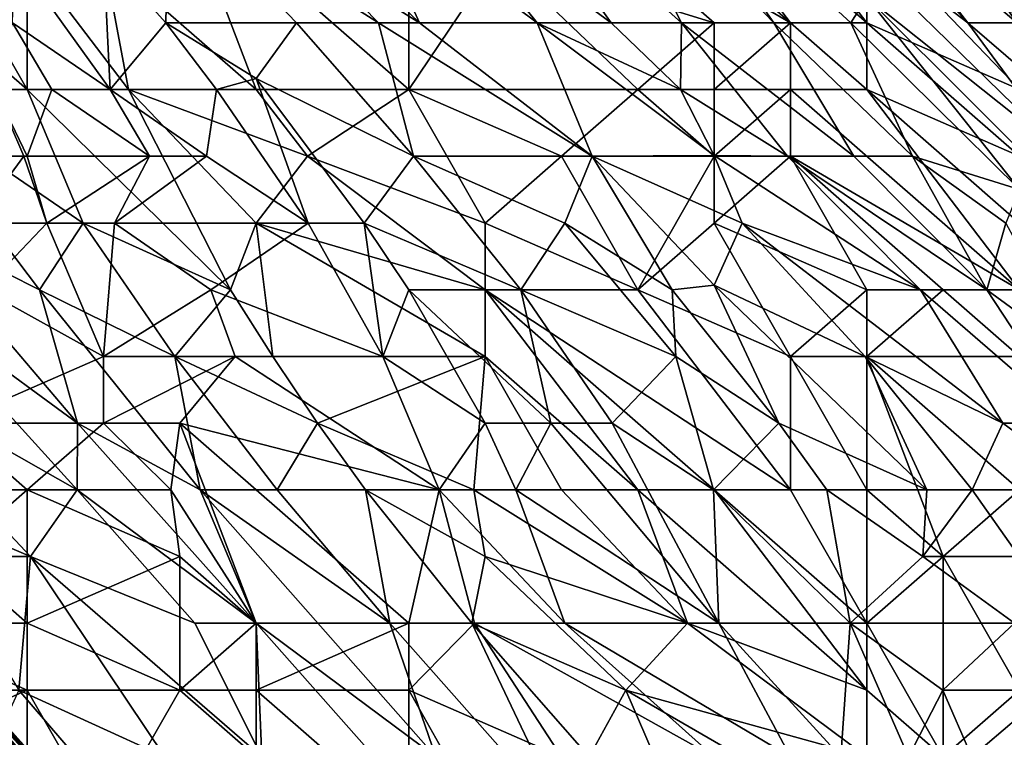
# Model space of a CAD drawing. Extents: x -161 to 11, y -10 to 160.
# Tile 493 of 499: x 1.0016 to 1.0593, y 0.1736 to 0.2156. Entities that reach past the tile are written whole.
import ezdxf

# ---------------------------------------------------------------- set-up
doc = ezdxf.new("R2010")
doc.units = 0
doc.header["$MEASUREMENT"] = 0
doc.layers.get('0').update_dxf_attribs({"linetype": 'CONTINUOUS'})

msp = doc.modelspace()

# ---------------------------------------------------------------- linework, layer by layer
for points in [[(1.05126, 0.223019, 0.651175), (1.057168, 0.215443, 0.643362), (1.042317, 0.231333, 0.651175)], [(1.057168, 0.215443, 0.643362), (1.046788, 0.223392, 0.63555), (1.042317, 0.231333, 0.651175)], [(1.021501, 0.223255, 0.576956), (1.025056, 0.215443, 0.569144), (1.012908, 0.227162, 0.569144)], [(1.025056, 0.215443, 0.569144), (1.018851, 0.219349, 0.565237), (1.012908, 0.227162, 0.569144)], [(1.034512, 0.227162, 0.612112), (1.040394, 0.215443, 0.596487), (1.028904, 0.225772, 0.596487)], [(1.046788, 0.215443, 0.771375), (1.037846, 0.227162, 0.767531), (1.033375, 0.227162, 0.767524)], [(1.046788, 0.215443, 0.771375), (1.033375, 0.227162, 0.767524), (1.033375, 0.223255, 0.768443)], [(1.037587, 0.227162, 0.619925), (1.045808, 0.215443, 0.608206), (1.034512, 0.227162, 0.612112)], [(1.034512, 0.227162, 0.612112), (1.045808, 0.215443, 0.608206), (1.040394, 0.215443, 0.596487)], [(1.05126, 0.216943, 0.627737), (1.050311, 0.215443, 0.619925), (1.037587, 0.227162, 0.619925)], [(1.050311, 0.215443, 0.619925), (1.045808, 0.215443, 0.608206), (1.037587, 0.227162, 0.619925)], [(1.05126, 0.215443, 0.771203), (1.037846, 0.227162, 0.767531), (1.046788, 0.215443, 0.771375)], [(1.037846, 0.227162, 0.767531), (1.05126, 0.215443, 0.771203), (1.042317, 0.227162, 0.766928)], [(1.05126, 0.220856, 0.768362), (1.042317, 0.227162, 0.766928), (1.05126, 0.215443, 0.771203)], [(1.036284, 0.215443, 0.588675), (1.025677, 0.223255, 0.584769), (1.028904, 0.225772, 0.596487)], [(1.036284, 0.215443, 0.588675), (1.028904, 0.225772, 0.596487), (1.040394, 0.215443, 0.596487)], [(1.01102, 0.223255, 0.763096), (1.006549, 0.219349, 0.761149), (1.015491, 0.211537, 0.76379)], [(1.010192, 0.215443, 0.545706), (1.006549, 0.219514, 0.545706), (1.010346, 0.223255, 0.557425)], [(1.010192, 0.215443, 0.545706), (1.010346, 0.223255, 0.557425), (1.017855, 0.215443, 0.557425)], [(1.010346, 0.223255, 0.557425), (1.018851, 0.219349, 0.565237), (1.022651, 0.215443, 0.565237)], [(1.017855, 0.215443, 0.557425), (1.010346, 0.223255, 0.557425), (1.022651, 0.215443, 0.565237)], [(1.024433, 0.211537, 0.767142), (1.024433, 0.219349, 0.767192), (1.01102, 0.223255, 0.763096)], [(1.024433, 0.211537, 0.767142), (1.01102, 0.223255, 0.763096), (1.015491, 0.211537, 0.76379)], [(1.025677, 0.223255, 0.584769), (1.031939, 0.215443, 0.580862), (1.021501, 0.223255, 0.576956)], [(1.021501, 0.223255, 0.576956), (1.031939, 0.215443, 0.580862), (1.025056, 0.215443, 0.569144)], [(1.036284, 0.215443, 0.588675), (1.031939, 0.215443, 0.580862), (1.025677, 0.223255, 0.584769)], [(1.029691, 0.219349, 0.768362), (1.042317, 0.215443, 0.771085), (1.033375, 0.223255, 0.768443)], [(1.033375, 0.223255, 0.768443), (1.042317, 0.215443, 0.771085), (1.046788, 0.215443, 0.771375)], [(1.062938, 0.20763, 0.63555), (1.046788, 0.223392, 0.63555), (1.057168, 0.215443, 0.643362)], [(1.062938, 0.20763, 0.63555), (1.05126, 0.216943, 0.627737), (1.046788, 0.223392, 0.63555)], [(1.054646, 0.223255, 0.6668), (1.060044, 0.215443, 0.655081), (1.05126, 0.223019, 0.651175)], [(1.064672, 0.211625, 0.658987), (1.054646, 0.223255, 0.6668), (1.06266, 0.215443, 0.6668)], [(1.054646, 0.223255, 0.6668), (1.064672, 0.211625, 0.658987), (1.060044, 0.215443, 0.655081)], [(1.055475, 0.223255, 0.670706), (1.06266, 0.215443, 0.6668), (1.054646, 0.223255, 0.6668)], [(1.06266, 0.215443, 0.6668), (1.055475, 0.223255, 0.670706), (1.064672, 0.215828, 0.678519)], [(1.060044, 0.215443, 0.655081), (1.057168, 0.215443, 0.643362), (1.05126, 0.223019, 0.651175)], [(1.05126, 0.220856, 0.768362), (1.060202, 0.211537, 0.771335), (1.060202, 0.215815, 0.768362)], [(1.060202, 0.211537, 0.771335), (1.05126, 0.220856, 0.768362), (1.05126, 0.215443, 0.771203)], [(0.997607, 0.219349, 0.757385), (0.993136, 0.219349, 0.755259), (1.002078, 0.211537, 0.757554)], [(0.993919, 0.211537, 0.752737), (1.002078, 0.211537, 0.757554), (0.993136, 0.219349, 0.755259)], [(1.002078, 0.219349, 0.759412), (0.997607, 0.219349, 0.757385), (1.002078, 0.211537, 0.757554)], [(1.001338, 0.219349, 0.537894), (1.006938, 0.211537, 0.537894), (1.001222, 0.215443, 0.533987)], [(1.006549, 0.219514, 0.545706), (1.006938, 0.211537, 0.537894), (1.001338, 0.219349, 0.537894)], [(1.008017, 0.211537, 0.76055), (1.006549, 0.219349, 0.761149), (1.002078, 0.219349, 0.759412)], [(1.002078, 0.211537, 0.757554), (1.008017, 0.211537, 0.76055), (1.002078, 0.219349, 0.759412)], [(1.006938, 0.211537, 0.537894), (1.006549, 0.219514, 0.545706), (1.010192, 0.215443, 0.545706)], [(1.008017, 0.211537, 0.76055), (1.015491, 0.211537, 0.76379), (1.006549, 0.219349, 0.761149)], [(1.018851, 0.219349, 0.565237), (1.025056, 0.215443, 0.569144), (1.022651, 0.215443, 0.565237)], [(1.037846, 0.211537, 0.770952), (1.029691, 0.219349, 0.768362), (1.024433, 0.211537, 0.767142)], [(1.029691, 0.219349, 0.768362), (1.024433, 0.219349, 0.767192), (1.024433, 0.211537, 0.767142)], [(1.042317, 0.215443, 0.771085), (1.029691, 0.219349, 0.768362), (1.037846, 0.211537, 0.770952)], [(1.060202, 0.205693, 0.619925), (1.050311, 0.215443, 0.619925), (1.05126, 0.216943, 0.627737)], [(1.062938, 0.20763, 0.63555), (1.064508, 0.203724, 0.627737), (1.05126, 0.216943, 0.627737)], [(1.064508, 0.203724, 0.627737), (1.060202, 0.205693, 0.619925), (1.05126, 0.216943, 0.627737)], [(1.001222, 0.215443, 0.533987), (1.00352, 0.211537, 0.533987), (1.000183, 0.211537, 0.530081)], [(1.001222, 0.215443, 0.533987), (1.006938, 0.211537, 0.537894), (1.00352, 0.211537, 0.533987)], [(1.010192, 0.215443, 0.545706), (1.013158, 0.211537, 0.545706), (1.006938, 0.211537, 0.537894)], [(1.017855, 0.215443, 0.557425), (1.015491, 0.212192, 0.549612), (1.010192, 0.215443, 0.545706)], [(1.013158, 0.211537, 0.545706), (1.010192, 0.215443, 0.545706), (1.015491, 0.212192, 0.549612)], [(1.015491, 0.212192, 0.549612), (1.017855, 0.215443, 0.557425), (1.024696, 0.20763, 0.557425)], [(1.022651, 0.215443, 0.565237), (1.024696, 0.20763, 0.557425), (1.017855, 0.215443, 0.557425)], [(1.022651, 0.215443, 0.565237), (1.025056, 0.215443, 0.569144), (1.035161, 0.20763, 0.57305)], [(1.024696, 0.20763, 0.557425), (1.022651, 0.215443, 0.565237), (1.035161, 0.20763, 0.57305)], [(1.035161, 0.20763, 0.57305), (1.025056, 0.215443, 0.569144), (1.031939, 0.215443, 0.580862)], [(1.036284, 0.215443, 0.588675), (1.040347, 0.211537, 0.588675), (1.031939, 0.215443, 0.580862)], [(1.042317, 0.20768, 0.584769), (1.031939, 0.215443, 0.580862), (1.040347, 0.211537, 0.588675)], [(1.031939, 0.215443, 0.580862), (1.042317, 0.20768, 0.584769), (1.035161, 0.20763, 0.57305)], [(1.040394, 0.215443, 0.596487), (1.040347, 0.211537, 0.588675), (1.036284, 0.215443, 0.588675)], [(1.042317, 0.211537, 0.771698), (1.042317, 0.215443, 0.771085), (1.037846, 0.211537, 0.770952)], [(1.046605, 0.20763, 0.592581), (1.040347, 0.211537, 0.588675), (1.040394, 0.215443, 0.596487)], [(1.045808, 0.215443, 0.608206), (1.050503, 0.20763, 0.600394), (1.040394, 0.215443, 0.596487)], [(1.050503, 0.20763, 0.600394), (1.046605, 0.20763, 0.592581), (1.040394, 0.215443, 0.596487)], [(1.042317, 0.215443, 0.771085), (1.042317, 0.211537, 0.771698), (1.046788, 0.215443, 0.771375)], [(1.046788, 0.211537, 0.772376), (1.046788, 0.215443, 0.771375), (1.042317, 0.211537, 0.771698)], [(1.050311, 0.215443, 0.619925), (1.053929, 0.20763, 0.608206), (1.045808, 0.215443, 0.608206)], [(1.050503, 0.20763, 0.600394), (1.045808, 0.215443, 0.608206), (1.053929, 0.20763, 0.608206)], [(1.046788, 0.215443, 0.771375), (1.046788, 0.211537, 0.772376), (1.05126, 0.211537, 0.772558)], [(1.046788, 0.215443, 0.771375), (1.05126, 0.211537, 0.772558), (1.05126, 0.215443, 0.771203)], [(1.050311, 0.215443, 0.619925), (1.060202, 0.205693, 0.619925), (1.053929, 0.20763, 0.608206)], [(1.060202, 0.20763, 0.773201), (1.060202, 0.211537, 0.771335), (1.05126, 0.215443, 0.771203)], [(1.060202, 0.20763, 0.773201), (1.05126, 0.215443, 0.771203), (1.05126, 0.211537, 0.772558)], [(1.060044, 0.215443, 0.655081), (1.069144, 0.205159, 0.651175), (1.057168, 0.215443, 0.643362)], [(1.062938, 0.20763, 0.63555), (1.057168, 0.215443, 0.643362), (1.069144, 0.205159, 0.651175)], [(1.018543, 0.203724, 0.545706), (1.013158, 0.211537, 0.545706), (1.015491, 0.212192, 0.549612)], [(1.021815, 0.203724, 0.549612), (1.015491, 0.212192, 0.549612), (1.024696, 0.20763, 0.557425)], [(1.015491, 0.212192, 0.549612), (1.021815, 0.203724, 0.549612), (1.018543, 0.203724, 0.545706)], [(1.002078, 0.211537, 0.757554), (0.993919, 0.211537, 0.752737), (1.005357, 0.203724, 0.756644)], [(1.002804, 0.199818, 0.752737), (1.005357, 0.203724, 0.756644), (0.993919, 0.211537, 0.752737)], [(0.995055, 0.203724, 0.748831), (1.002804, 0.199818, 0.752737), (0.993919, 0.211537, 0.752737)], [(1.000183, 0.211537, 0.530081), (1.001878, 0.20763, 0.530081), (0.99431, 0.20763, 0.522269)], [(1.000183, 0.211537, 0.530081), (1.00352, 0.211537, 0.533987), (1.002078, 0.20763, 0.530288)], [(1.002078, 0.20763, 0.530288), (1.001878, 0.20763, 0.530081), (1.000183, 0.211537, 0.530081)], [(1.013994, 0.199818, 0.76055), (1.008017, 0.211537, 0.76055), (1.002078, 0.211537, 0.757554)], [(1.002078, 0.211537, 0.757554), (1.005357, 0.203724, 0.756644), (1.013994, 0.199818, 0.76055)], [(1.009235, 0.20763, 0.537894), (1.002078, 0.20763, 0.530288), (1.00352, 0.211537, 0.533987)], [(1.009235, 0.20763, 0.537894), (1.00352, 0.211537, 0.533987), (1.006938, 0.211537, 0.537894)], [(1.013158, 0.211537, 0.545706), (1.012571, 0.20763, 0.5418), (1.006938, 0.211537, 0.537894)], [(1.006938, 0.211537, 0.537894), (1.012571, 0.20763, 0.5418), (1.009235, 0.20763, 0.537894)], [(1.018501, 0.20763, 0.764456), (1.015491, 0.211537, 0.76379), (1.008017, 0.211537, 0.76055)], [(1.018501, 0.20763, 0.764456), (1.008017, 0.211537, 0.76055), (1.015491, 0.203724, 0.762395)], [(1.013994, 0.199818, 0.76055), (1.015491, 0.203724, 0.762395), (1.008017, 0.211537, 0.76055)], [(1.018543, 0.203724, 0.545706), (1.012571, 0.20763, 0.5418), (1.013158, 0.211537, 0.545706)], [(1.024433, 0.211537, 0.767142), (1.015491, 0.211537, 0.76379), (1.018501, 0.20763, 0.764456)], [(1.024433, 0.211537, 0.767142), (1.018501, 0.20763, 0.764456), (1.028904, 0.203724, 0.768241)], [(1.033375, 0.20763, 0.769905), (1.037846, 0.211537, 0.770952), (1.024433, 0.211537, 0.767142)], [(1.028904, 0.203724, 0.768241), (1.033375, 0.20763, 0.769905), (1.024433, 0.211537, 0.767142)], [(1.042317, 0.20763, 0.772165), (1.037846, 0.211537, 0.770952), (1.033375, 0.20763, 0.769905)], [(1.042317, 0.211537, 0.771698), (1.037846, 0.211537, 0.770952), (1.042317, 0.20763, 0.772165)], [(1.040347, 0.211537, 0.588675), (1.046605, 0.20763, 0.592581), (1.042317, 0.20768, 0.584769)], [(1.046788, 0.20763, 0.772996), (1.046788, 0.211537, 0.772376), (1.042317, 0.20763, 0.772165)], [(1.042317, 0.20763, 0.772165), (1.046788, 0.211537, 0.772376), (1.042317, 0.211537, 0.771698)], [(1.046788, 0.211537, 0.772376), (1.060202, 0.199818, 0.775796), (1.05126, 0.211537, 0.772558)], [(1.060202, 0.199818, 0.775796), (1.046788, 0.211537, 0.772376), (1.046788, 0.20763, 0.772996)], [(1.05126, 0.211537, 0.772558), (1.060202, 0.203724, 0.774717), (1.060202, 0.20763, 0.773201)], [(1.05126, 0.211537, 0.772558), (1.060202, 0.199818, 0.775796), (1.060202, 0.203724, 0.774717)], [(1.001878, 0.20763, 0.530081), (0.99899, 0.203724, 0.526175), (0.99431, 0.20763, 0.522269)], [(1.003226, 0.203724, 0.530081), (0.99899, 0.203724, 0.526175), (1.001878, 0.20763, 0.530081)], [(1.003226, 0.203724, 0.530081), (1.001878, 0.20763, 0.530081), (1.002078, 0.20763, 0.530288)], [(1.002078, 0.20763, 0.530288), (1.009235, 0.20763, 0.537894), (1.003226, 0.203724, 0.530081)], [(1.00719, 0.203724, 0.533987), (1.003226, 0.203724, 0.530081), (1.009235, 0.20763, 0.537894)], [(1.012571, 0.20763, 0.5418), (1.018543, 0.203724, 0.545706), (1.00719, 0.203724, 0.533987)], [(1.012571, 0.20763, 0.5418), (1.00719, 0.203724, 0.533987), (1.009235, 0.20763, 0.537894)], [(1.028904, 0.199818, 0.767733), (1.018501, 0.20763, 0.764456), (1.015491, 0.203724, 0.762395)], [(1.028904, 0.199818, 0.767733), (1.028904, 0.203724, 0.768241), (1.018501, 0.20763, 0.764456)], [(1.021815, 0.203724, 0.549612), (1.024696, 0.20763, 0.557425), (1.030998, 0.199818, 0.557425)], [(1.03357, 0.203724, 0.565237), (1.024696, 0.20763, 0.557425), (1.035161, 0.20763, 0.57305)], [(1.030998, 0.199818, 0.557425), (1.024696, 0.20763, 0.557425), (1.03357, 0.203724, 0.565237)], [(1.033375, 0.20763, 0.769905), (1.028904, 0.203724, 0.768241), (1.037846, 0.199818, 0.771144)], [(1.037846, 0.199818, 0.771144), (1.042317, 0.20763, 0.772165), (1.033375, 0.20763, 0.769905)], [(1.03357, 0.203724, 0.565237), (1.035161, 0.20763, 0.57305), (1.039851, 0.199818, 0.569144)], [(1.042317, 0.20768, 0.584769), (1.043945, 0.203724, 0.580862), (1.035161, 0.20763, 0.57305)], [(1.042317, 0.200087, 0.57305), (1.035161, 0.20763, 0.57305), (1.043945, 0.203724, 0.580862)], [(1.039851, 0.199818, 0.569144), (1.035161, 0.20763, 0.57305), (1.042317, 0.200087, 0.57305)], [(1.042317, 0.20763, 0.772165), (1.037846, 0.199818, 0.771144), (1.042317, 0.203724, 0.772404)], [(1.042317, 0.20768, 0.584769), (1.046605, 0.20763, 0.592581), (1.054403, 0.199818, 0.592581)], [(1.043945, 0.203724, 0.580862), (1.042317, 0.20768, 0.584769), (1.054403, 0.199818, 0.592581)], [(1.046788, 0.20763, 0.772996), (1.042317, 0.20763, 0.772165), (1.042317, 0.203724, 0.772404)], [(1.05126, 0.199818, 0.774814), (1.046788, 0.20763, 0.772996), (1.042317, 0.203724, 0.772404)], [(1.046605, 0.20763, 0.592581), (1.050503, 0.20763, 0.600394), (1.05829, 0.199818, 0.600394)], [(1.054403, 0.199818, 0.592581), (1.046605, 0.20763, 0.592581), (1.05829, 0.199818, 0.600394)], [(1.05126, 0.199818, 0.774814), (1.055731, 0.199818, 0.775496), (1.046788, 0.20763, 0.772996)], [(1.046788, 0.20763, 0.772996), (1.055731, 0.199818, 0.775496), (1.060202, 0.199818, 0.775796)], [(1.050503, 0.20763, 0.600394), (1.053929, 0.20763, 0.608206), (1.05829, 0.199818, 0.600394)], [(1.059396, 0.203724, 0.612112), (1.053929, 0.20763, 0.608206), (1.060202, 0.205693, 0.619925)], [(1.05829, 0.199818, 0.600394), (1.053929, 0.20763, 0.608206), (1.059396, 0.203724, 0.612112)], [(0.995055, 0.203724, 0.748831), (0.994355, 0.199818, 0.744925), (1.005018, 0.192005, 0.748831)], [(1.002804, 0.199818, 0.752737), (0.995055, 0.203724, 0.748831), (1.005018, 0.192005, 0.748831)], [(0.99899, 0.203724, 0.526175), (1.003226, 0.203724, 0.530081), (0.9995, 0.199818, 0.526175)], [(1.006549, 0.195912, 0.531596), (0.9995, 0.199818, 0.526175), (1.003226, 0.203724, 0.530081)], [(1.010716, 0.195912, 0.756644), (1.005357, 0.203724, 0.756644), (1.002804, 0.199818, 0.752737)], [(1.006549, 0.195912, 0.531596), (1.003226, 0.203724, 0.530081), (1.00719, 0.203724, 0.533987)], [(1.013994, 0.199818, 0.76055), (1.005357, 0.203724, 0.756644), (1.010716, 0.195912, 0.756644)], [(1.00719, 0.203724, 0.533987), (1.012835, 0.199818, 0.537894), (1.006549, 0.195912, 0.531596)], [(1.018543, 0.203724, 0.545706), (1.012835, 0.199818, 0.537894), (1.00719, 0.203724, 0.533987)], [(1.022902, 0.195912, 0.545706), (1.012835, 0.199818, 0.537894), (1.018543, 0.203724, 0.545706)], [(1.013994, 0.199818, 0.76055), (1.016464, 0.195912, 0.76055), (1.015491, 0.203724, 0.762395)], [(1.028904, 0.199818, 0.767733), (1.015491, 0.203724, 0.762395), (1.028904, 0.195912, 0.767064)], [(1.016464, 0.195912, 0.76055), (1.028904, 0.195912, 0.767064), (1.015491, 0.203724, 0.762395)], [(1.022902, 0.195912, 0.545706), (1.018543, 0.203724, 0.545706), (1.021815, 0.203724, 0.549612)], [(1.030998, 0.199818, 0.557425), (1.024425, 0.199818, 0.549612), (1.021815, 0.203724, 0.549612)], [(1.024425, 0.199818, 0.549612), (1.022902, 0.195912, 0.545706), (1.021815, 0.203724, 0.549612)], [(1.028904, 0.199818, 0.767733), (1.037846, 0.199818, 0.771144), (1.028904, 0.203724, 0.768241)], [(1.030998, 0.199818, 0.557425), (1.03357, 0.203724, 0.565237), (1.040074, 0.195912, 0.565237)], [(1.040074, 0.195912, 0.565237), (1.03357, 0.203724, 0.565237), (1.039851, 0.199818, 0.569144)], [(1.042317, 0.203724, 0.772404), (1.037846, 0.199818, 0.771144), (1.046788, 0.195912, 0.773738)], [(1.043945, 0.203724, 0.580862), (1.051164, 0.195912, 0.580862), (1.042317, 0.200087, 0.57305)], [(1.05126, 0.199818, 0.774814), (1.042317, 0.203724, 0.772404), (1.046788, 0.195912, 0.773738)], [(1.043945, 0.203724, 0.580862), (1.054403, 0.199818, 0.592581), (1.059218, 0.192005, 0.588675)], [(1.051164, 0.195912, 0.580862), (1.043945, 0.203724, 0.580862), (1.059218, 0.192005, 0.588675)], [(1.059396, 0.203724, 0.612112), (1.063615, 0.195912, 0.6043), (1.05829, 0.199818, 0.600394)], [(0.99126, 0.195912, 0.737112), (1.004999, 0.188099, 0.744925), (0.994355, 0.199818, 0.744925)], [(1.005018, 0.192005, 0.748831), (0.994355, 0.199818, 0.744925), (1.004999, 0.188099, 0.744925)], [(0.997607, 0.192005, 0.524991), (0.9995, 0.199818, 0.526175), (1.006549, 0.195912, 0.531596)], [(1.010716, 0.195912, 0.756644), (1.002804, 0.199818, 0.752737), (1.012211, 0.188099, 0.752737)], [(1.005018, 0.192005, 0.748831), (1.012211, 0.188099, 0.752737), (1.002804, 0.199818, 0.752737)], [(1.01426, 0.195912, 0.537894), (1.006549, 0.195912, 0.531596), (1.012835, 0.199818, 0.537894)], [(1.016464, 0.195912, 0.76055), (1.013994, 0.199818, 0.76055), (1.010716, 0.195912, 0.756644)], [(1.01426, 0.195912, 0.537894), (1.012835, 0.199818, 0.537894), (1.022902, 0.195912, 0.545706)], [(1.0289, 0.192005, 0.549612), (1.022902, 0.195912, 0.545706), (1.024425, 0.199818, 0.549612)], [(1.032742, 0.192005, 0.553519), (1.024425, 0.199818, 0.549612), (1.030998, 0.199818, 0.557425)], [(1.024425, 0.199818, 0.549612), (1.032742, 0.192005, 0.553519), (1.0289, 0.192005, 0.549612)], [(1.028904, 0.195912, 0.767064), (1.037846, 0.188099, 0.769324), (1.028904, 0.199818, 0.767733)], [(1.037846, 0.199818, 0.771144), (1.028904, 0.199818, 0.767733), (1.046788, 0.188099, 0.773149)], [(1.046788, 0.188099, 0.773149), (1.028904, 0.199818, 0.767733), (1.042317, 0.188099, 0.771339)], [(1.037846, 0.188099, 0.769324), (1.042317, 0.188099, 0.771339), (1.028904, 0.199818, 0.767733)], [(1.030998, 0.199818, 0.557425), (1.040074, 0.195912, 0.565237), (1.036334, 0.192005, 0.557425)], [(1.036334, 0.192005, 0.557425), (1.032742, 0.192005, 0.553519), (1.030998, 0.199818, 0.557425)], [(1.046788, 0.188099, 0.773149), (1.046788, 0.195912, 0.773738), (1.037846, 0.199818, 0.771144)], [(1.042317, 0.200087, 0.57305), (1.0461, 0.192005, 0.569144), (1.039851, 0.199818, 0.569144)], [(1.039851, 0.199818, 0.569144), (1.0461, 0.192005, 0.569144), (1.040074, 0.195912, 0.565237)], [(1.042317, 0.200087, 0.57305), (1.051164, 0.195912, 0.580862), (1.054777, 0.188099, 0.576956)], [(1.0461, 0.192005, 0.569144), (1.042317, 0.200087, 0.57305), (1.054777, 0.188099, 0.576956)], [(1.05126, 0.199818, 0.774814), (1.046788, 0.195912, 0.773738), (1.05126, 0.195912, 0.775102)], [(1.055731, 0.199818, 0.775496), (1.05126, 0.199818, 0.774814), (1.05126, 0.195912, 0.775102)], [(1.060202, 0.195912, 0.776459), (1.055731, 0.199818, 0.775496), (1.05126, 0.195912, 0.775102)], [(1.054403, 0.199818, 0.592581), (1.05829, 0.199818, 0.600394), (1.063418, 0.192005, 0.596487)], [(1.059218, 0.192005, 0.588675), (1.054403, 0.199818, 0.592581), (1.063418, 0.192005, 0.596487)], [(1.055731, 0.199818, 0.775496), (1.060202, 0.195912, 0.776459), (1.060202, 0.199818, 0.775796)], [(1.063418, 0.192005, 0.596487), (1.05829, 0.199818, 0.600394), (1.063615, 0.195912, 0.6043)], [(1.002279, 0.184193, 0.737112), (1.004999, 0.188099, 0.744925), (0.99126, 0.195912, 0.737112)], [(0.993113, 0.188099, 0.7293), (1.002279, 0.184193, 0.737112), (0.99126, 0.195912, 0.737112)], [(1.006549, 0.192005, 0.531264), (0.997607, 0.192005, 0.524991), (1.006549, 0.195912, 0.531596)], [(1.006549, 0.192005, 0.531264), (1.01426, 0.195912, 0.537894), (1.01102, 0.192005, 0.534583)], [(1.006549, 0.192005, 0.531264), (1.006549, 0.195912, 0.531596), (1.01426, 0.195912, 0.537894)], [(1.019076, 0.192005, 0.76055), (1.016464, 0.195912, 0.76055), (1.010716, 0.195912, 0.756644)], [(1.016714, 0.188099, 0.756644), (1.019076, 0.192005, 0.76055), (1.010716, 0.195912, 0.756644)], [(1.010716, 0.195912, 0.756644), (1.012211, 0.188099, 0.752737), (1.016714, 0.188099, 0.756644)], [(1.01102, 0.192005, 0.534583), (1.01426, 0.195912, 0.537894), (1.026202, 0.188099, 0.545706)], [(1.026202, 0.188099, 0.545706), (1.01426, 0.195912, 0.537894), (1.022902, 0.195912, 0.545706)], [(1.028904, 0.195912, 0.767064), (1.016464, 0.195912, 0.76055), (1.019076, 0.192005, 0.76055)], [(1.028904, 0.195912, 0.767064), (1.019076, 0.192005, 0.76055), (1.028238, 0.188099, 0.764456)], [(1.026202, 0.188099, 0.545706), (1.022902, 0.195912, 0.545706), (1.0289, 0.192005, 0.549612)], [(1.028904, 0.195912, 0.767064), (1.028238, 0.188099, 0.764456), (1.033375, 0.188099, 0.767219)], [(1.033375, 0.188099, 0.767219), (1.037846, 0.188099, 0.769324), (1.028904, 0.195912, 0.767064)], [(1.040074, 0.195912, 0.565237), (1.042267, 0.188099, 0.561331), (1.036334, 0.192005, 0.557425)], [(1.040074, 0.195912, 0.565237), (1.0461, 0.192005, 0.569144), (1.042267, 0.188099, 0.561331)], [(1.05126, 0.188099, 0.774773), (1.05126, 0.195912, 0.775102), (1.046788, 0.195912, 0.773738)], [(1.046788, 0.188099, 0.773149), (1.05126, 0.188099, 0.774773), (1.046788, 0.195912, 0.773738)], [(1.059218, 0.192005, 0.588675), (1.057421, 0.188099, 0.580862), (1.051164, 0.195912, 0.580862)], [(1.054777, 0.188099, 0.576956), (1.051164, 0.195912, 0.580862), (1.057421, 0.188099, 0.580862)], [(1.060202, 0.195912, 0.776459), (1.05126, 0.195912, 0.775102), (1.060202, 0.188099, 0.776793)], [(1.060202, 0.188099, 0.776793), (1.05126, 0.195912, 0.775102), (1.055731, 0.184193, 0.775718)], [(1.05126, 0.188099, 0.774773), (1.055731, 0.184193, 0.775718), (1.05126, 0.195912, 0.775102)], [(0.997607, 0.192005, 0.524991), (1.006549, 0.192005, 0.531264), (1.002078, 0.188099, 0.528384)], [(0.997607, 0.192005, 0.524991), (1.002078, 0.188099, 0.528384), (0.997607, 0.188099, 0.525588)], [(1.002078, 0.188099, 0.528384), (1.006549, 0.192005, 0.531264), (1.010484, 0.188099, 0.533987)], [(1.005018, 0.192005, 0.748831), (1.004999, 0.188099, 0.744925), (1.015491, 0.180287, 0.749105)], [(1.015491, 0.180287, 0.749105), (1.012211, 0.188099, 0.752737), (1.005018, 0.192005, 0.748831)], [(1.010484, 0.188099, 0.533987), (1.006549, 0.192005, 0.531264), (1.01102, 0.192005, 0.534583)], [(1.01102, 0.192005, 0.534583), (1.015491, 0.180287, 0.537292), (1.010484, 0.188099, 0.533987)], [(1.01102, 0.192005, 0.534583), (1.024433, 0.180287, 0.543046), (1.015491, 0.180287, 0.537292)], [(1.01102, 0.192005, 0.534583), (1.026202, 0.188099, 0.545706), (1.024433, 0.180287, 0.543046)], [(1.016714, 0.188099, 0.756644), (1.021887, 0.188099, 0.76055), (1.019076, 0.192005, 0.76055)], [(1.021887, 0.188099, 0.76055), (1.028238, 0.188099, 0.764456), (1.019076, 0.192005, 0.76055)], [(1.026202, 0.188099, 0.545706), (1.0289, 0.192005, 0.549612), (1.030688, 0.188099, 0.549612)], [(1.032742, 0.192005, 0.553519), (1.030688, 0.188099, 0.549612), (1.0289, 0.192005, 0.549612)], [(1.042595, 0.180287, 0.557425), (1.030688, 0.188099, 0.549612), (1.032742, 0.192005, 0.553519)], [(1.032742, 0.192005, 0.553519), (1.036334, 0.192005, 0.557425), (1.042595, 0.180287, 0.557425)], [(1.036334, 0.192005, 0.557425), (1.042267, 0.188099, 0.561331), (1.042595, 0.180287, 0.557425)], [(1.048903, 0.188099, 0.569144), (1.042267, 0.188099, 0.561331), (1.0461, 0.192005, 0.569144)], [(1.054777, 0.188099, 0.576956), (1.048903, 0.188099, 0.569144), (1.0461, 0.192005, 0.569144)], [(1.057421, 0.188099, 0.580862), (1.059218, 0.192005, 0.588675), (1.064535, 0.188099, 0.592581)], [(1.064535, 0.188099, 0.592581), (1.059218, 0.192005, 0.588675), (1.063418, 0.192005, 0.596487)], [(1.002279, 0.184193, 0.737112), (0.993113, 0.188099, 0.7293), (0.99689, 0.184193, 0.7293)], [(0.997607, 0.184193, 0.526399), (0.997607, 0.188099, 0.525588), (1.002078, 0.188099, 0.528384)], [(0.997607, 0.184193, 0.526399), (1.002078, 0.188099, 0.528384), (1.002078, 0.180287, 0.529712)], [(1.01102, 0.184193, 0.534332), (1.002078, 0.188099, 0.528384), (1.010484, 0.188099, 0.533987)], [(1.002078, 0.180287, 0.529712), (1.002078, 0.188099, 0.528384), (1.01102, 0.184193, 0.534332)], [(1.002279, 0.184193, 0.737112), (1.011887, 0.180287, 0.744925), (1.004999, 0.188099, 0.744925)], [(1.015491, 0.180287, 0.749105), (1.004999, 0.188099, 0.744925), (1.011887, 0.180287, 0.744925)], [(1.015491, 0.180287, 0.537292), (1.01102, 0.184193, 0.534332), (1.010484, 0.188099, 0.533987)], [(1.023321, 0.180287, 0.756644), (1.016714, 0.188099, 0.756644), (1.012211, 0.188099, 0.752737)], [(1.026006, 0.172474, 0.752737), (1.023321, 0.180287, 0.756644), (1.012211, 0.188099, 0.752737)], [(1.012211, 0.188099, 0.752737), (1.015491, 0.180287, 0.749105), (1.026006, 0.172474, 0.752737)], [(1.023321, 0.180287, 0.756644), (1.021887, 0.188099, 0.76055), (1.016714, 0.188099, 0.756644)], [(1.028904, 0.184193, 0.763201), (1.028238, 0.188099, 0.764456), (1.021887, 0.188099, 0.76055)], [(1.02812, 0.180287, 0.76055), (1.028904, 0.184193, 0.763201), (1.021887, 0.188099, 0.76055)], [(1.023321, 0.180287, 0.756644), (1.02812, 0.180287, 0.76055), (1.021887, 0.188099, 0.76055)], [(1.026202, 0.188099, 0.545706), (1.02827, 0.180287, 0.545706), (1.024433, 0.180287, 0.543046)], [(1.026202, 0.188099, 0.545706), (1.033562, 0.180287, 0.549612), (1.02827, 0.180287, 0.545706)], [(1.033562, 0.180287, 0.549612), (1.026202, 0.188099, 0.545706), (1.030688, 0.188099, 0.549612)], [(1.040761, 0.180287, 0.768362), (1.033375, 0.188099, 0.767219), (1.028238, 0.188099, 0.764456)], [(1.040761, 0.180287, 0.768362), (1.028238, 0.188099, 0.764456), (1.028904, 0.184193, 0.763201)], [(1.030688, 0.188099, 0.549612), (1.042595, 0.180287, 0.557425), (1.033562, 0.180287, 0.549612)], [(1.037846, 0.188099, 0.769324), (1.033375, 0.188099, 0.767219), (1.040761, 0.180287, 0.768362)], [(1.05126, 0.17638, 0.772131), (1.037846, 0.188099, 0.769324), (1.040761, 0.180287, 0.768362)], [(1.05126, 0.17638, 0.772131), (1.042317, 0.188099, 0.771339), (1.037846, 0.188099, 0.769324)], [(1.042267, 0.188099, 0.561331), (1.048903, 0.188099, 0.569144), (1.050273, 0.180287, 0.565237)], [(1.042267, 0.188099, 0.561331), (1.050273, 0.180287, 0.565237), (1.042595, 0.180287, 0.557425)], [(1.05126, 0.180287, 0.773285), (1.046788, 0.188099, 0.773149), (1.042317, 0.188099, 0.771339)], [(1.05126, 0.180287, 0.773285), (1.042317, 0.188099, 0.771339), (1.05126, 0.17638, 0.772131)], [(1.05126, 0.188099, 0.774773), (1.046788, 0.188099, 0.773149), (1.05126, 0.180287, 0.773285)], [(1.054777, 0.188099, 0.576956), (1.054538, 0.184193, 0.57305), (1.048903, 0.188099, 0.569144)], [(1.048903, 0.188099, 0.569144), (1.054538, 0.184193, 0.57305), (1.050273, 0.180287, 0.565237)], [(1.055731, 0.184193, 0.775718), (1.05126, 0.188099, 0.774773), (1.05126, 0.180287, 0.773285)], [(1.057421, 0.188099, 0.580862), (1.060187, 0.184193, 0.580862), (1.054538, 0.184193, 0.57305)], [(1.054777, 0.188099, 0.576956), (1.057421, 0.188099, 0.580862), (1.054538, 0.184193, 0.57305)], [(1.055731, 0.184193, 0.775718), (1.060202, 0.17638, 0.775283), (1.060202, 0.188099, 0.776793)], [(1.064535, 0.188099, 0.592581), (1.060187, 0.184193, 0.580862), (1.057421, 0.188099, 0.580862)], [(0.991272, 0.180287, 0.272269), (0.990441, 0.184193, 0.276175), (1.003631, 0.168568, 0.276175)], [(0.990441, 0.184193, 0.276175), (0.993136, 0.182177, 0.280081), (1.003631, 0.168568, 0.276175)], [(0.993136, 0.180287, 0.525401), (0.997607, 0.184193, 0.526399), (1.002078, 0.180287, 0.529712)], [(0.99689, 0.184193, 0.7293), (1.00158, 0.17638, 0.725394), (1.002279, 0.184193, 0.737112)], [(1.00158, 0.17638, 0.725394), (1.010129, 0.172474, 0.733206), (1.002279, 0.184193, 0.737112)], [(1.002078, 0.180287, 0.529712), (1.01102, 0.184193, 0.534332), (1.01102, 0.17638, 0.53515)], [(1.015813, 0.172474, 0.741019), (1.011887, 0.180287, 0.744925), (1.002279, 0.184193, 0.737112)], [(1.015813, 0.172474, 0.741019), (1.002279, 0.184193, 0.737112), (1.010129, 0.172474, 0.733206)], [(1.01102, 0.184193, 0.534332), (1.015491, 0.180287, 0.537292), (1.01102, 0.17638, 0.53515)], [(1.02812, 0.180287, 0.76055), (1.037131, 0.17638, 0.764456), (1.028904, 0.184193, 0.763201)], [(1.037131, 0.17638, 0.764456), (1.040761, 0.180287, 0.768362), (1.028904, 0.184193, 0.763201)], [(1.054538, 0.184193, 0.57305), (1.059897, 0.180287, 0.576956), (1.050273, 0.180287, 0.565237)], [(1.055731, 0.172474, 0.772617), (1.055731, 0.184193, 0.775718), (1.05126, 0.180287, 0.773285)], [(1.059897, 0.180287, 0.576956), (1.054538, 0.184193, 0.57305), (1.060187, 0.184193, 0.580862)], [(1.055731, 0.184193, 0.775718), (1.055731, 0.172474, 0.772617), (1.060202, 0.17638, 0.775283)], [(0.993136, 0.182177, 0.280081), (0.997607, 0.177602, 0.283987), (1.004863, 0.168568, 0.280081)], [(0.993136, 0.182177, 0.280081), (1.004863, 0.168568, 0.280081), (1.003631, 0.168568, 0.276175)], [(0.991272, 0.180287, 0.272269), (1.003631, 0.168568, 0.276175), (1.00127, 0.168568, 0.272269)], [(1.002078, 0.17638, 0.53069), (0.993136, 0.180287, 0.525401), (1.002078, 0.180287, 0.529712)], [(0.993136, 0.180287, 0.525401), (1.002078, 0.17638, 0.53069), (0.993136, 0.17638, 0.526895)], [(1.002078, 0.180287, 0.529712), (1.01102, 0.17638, 0.53515), (1.002078, 0.17638, 0.53069)], [(1.01102, 0.17638, 0.53515), (1.015491, 0.180287, 0.537292), (1.015491, 0.17638, 0.537626)], [(1.011887, 0.180287, 0.744925), (1.015813, 0.172474, 0.741019), (1.015491, 0.180287, 0.749105)], [(1.024433, 0.17638, 0.542885), (1.015491, 0.17638, 0.537626), (1.024433, 0.180287, 0.543046)], [(1.015491, 0.17638, 0.537626), (1.015491, 0.180287, 0.537292), (1.024433, 0.180287, 0.543046)], [(1.015813, 0.172474, 0.741019), (1.022422, 0.172474, 0.748831), (1.015491, 0.180287, 0.749105)], [(1.022422, 0.172474, 0.748831), (1.026006, 0.172474, 0.752737), (1.015491, 0.180287, 0.749105)], [(1.02812, 0.180287, 0.76055), (1.023321, 0.180287, 0.756644), (1.033704, 0.168568, 0.756644)], [(1.026006, 0.172474, 0.752737), (1.033704, 0.168568, 0.756644), (1.023321, 0.180287, 0.756644)], [(1.033375, 0.172474, 0.54851), (1.024433, 0.17638, 0.542885), (1.02827, 0.180287, 0.545706)], [(1.024433, 0.17638, 0.542885), (1.024433, 0.180287, 0.543046), (1.02827, 0.180287, 0.545706)], [(1.037131, 0.17638, 0.764456), (1.02812, 0.180287, 0.76055), (1.034999, 0.172474, 0.76055)], [(1.02812, 0.180287, 0.76055), (1.033704, 0.168568, 0.756644), (1.034999, 0.172474, 0.76055)], [(1.02827, 0.180287, 0.545706), (1.033562, 0.180287, 0.549612), (1.042317, 0.172474, 0.554938)], [(1.033375, 0.172474, 0.54851), (1.02827, 0.180287, 0.545706), (1.042317, 0.172474, 0.554938)], [(1.046788, 0.172474, 0.558624), (1.033562, 0.180287, 0.549612), (1.042595, 0.180287, 0.557425)], [(1.033562, 0.180287, 0.549612), (1.046788, 0.172474, 0.558624), (1.042317, 0.172474, 0.554938)], [(1.05126, 0.172474, 0.770623), (1.040761, 0.180287, 0.768362), (1.037131, 0.17638, 0.764456)], [(1.05126, 0.172474, 0.770623), (1.05126, 0.17638, 0.772131), (1.040761, 0.180287, 0.768362)], [(1.049732, 0.172474, 0.561331), (1.046788, 0.172474, 0.558624), (1.042595, 0.180287, 0.557425)], [(1.042595, 0.180287, 0.557425), (1.050273, 0.180287, 0.565237), (1.049732, 0.172474, 0.561331)], [(1.053695, 0.172474, 0.565237), (1.049732, 0.172474, 0.561331), (1.050273, 0.180287, 0.565237)], [(1.059897, 0.180287, 0.576956), (1.055712, 0.17638, 0.569144), (1.050273, 0.180287, 0.565237)], [(1.050273, 0.180287, 0.565237), (1.055712, 0.17638, 0.569144), (1.053695, 0.172474, 0.565237)], [(1.05126, 0.17638, 0.772131), (1.055731, 0.172474, 0.772617), (1.05126, 0.180287, 0.773285)], [(1.059897, 0.180287, 0.576956), (1.061993, 0.17638, 0.576956), (1.055712, 0.17638, 0.569144)], [(0.999, 0.17638, 0.299612), (1.005957, 0.168568, 0.299612), (0.997607, 0.17784, 0.287894)], [(1.005718, 0.168568, 0.287894), (0.997607, 0.17784, 0.287894), (1.005957, 0.168568, 0.299612)], [(0.997607, 0.177602, 0.283987), (0.997607, 0.17784, 0.287894), (1.005718, 0.168568, 0.287894)], [(1.004863, 0.168568, 0.280081), (0.997607, 0.177602, 0.283987), (1.005718, 0.168568, 0.287894)], [(0.997607, 0.177593, 0.311331), (1.005927, 0.168568, 0.311331), (0.999, 0.17638, 0.299612)], [(0.997607, 0.177593, 0.311331), (0.998102, 0.17638, 0.319144), (1.001956, 0.172474, 0.319144)], [(1.001956, 0.172474, 0.319144), (1.005927, 0.168568, 0.311331), (0.997607, 0.177593, 0.311331)], [(1.002078, 0.17638, 0.53069), (0.993136, 0.172474, 0.528747), (0.993136, 0.17638, 0.526895)], [(1.002078, 0.168568, 0.533395), (0.993136, 0.172474, 0.528747), (1.002078, 0.17638, 0.53069)], [(0.997607, 0.175881, 0.326956), (1.001956, 0.172474, 0.319144), (0.998102, 0.17638, 0.319144)], [(1.005957, 0.168568, 0.299612), (0.999, 0.17638, 0.299612), (1.005927, 0.168568, 0.311331)], [(0.999795, 0.172474, 0.717581), (1.00495, 0.172474, 0.725394), (1.00158, 0.17638, 0.725394)], [(1.010129, 0.172474, 0.733206), (1.00158, 0.17638, 0.725394), (1.00495, 0.172474, 0.725394)], [(1.002078, 0.17638, 0.53069), (1.01102, 0.17638, 0.53515), (1.006549, 0.168568, 0.534944)], [(1.006549, 0.168568, 0.534944), (1.002078, 0.168568, 0.533395), (1.002078, 0.17638, 0.53069)], [(1.01102, 0.17638, 0.53515), (1.015491, 0.172474, 0.538129), (1.006549, 0.168568, 0.534944)], [(1.015491, 0.172474, 0.538129), (1.01102, 0.17638, 0.53515), (1.015491, 0.17638, 0.537626)], [(1.015491, 0.17638, 0.537626), (1.024433, 0.168568, 0.543344), (1.015491, 0.172474, 0.538129)], [(1.015491, 0.17638, 0.537626), (1.024433, 0.17638, 0.542885), (1.024433, 0.168568, 0.543344)], [(1.02882, 0.168568, 0.545706), (1.024433, 0.17638, 0.542885), (1.033375, 0.172474, 0.54851)], [(1.024433, 0.17638, 0.542885), (1.02882, 0.168568, 0.545706), (1.024433, 0.168568, 0.543344)], [(1.034999, 0.172474, 0.76055), (1.042187, 0.164662, 0.76055), (1.037131, 0.17638, 0.764456)], [(1.050626, 0.168568, 0.768362), (1.05126, 0.172474, 0.770623), (1.037131, 0.17638, 0.764456)], [(1.050626, 0.168568, 0.768362), (1.037131, 0.17638, 0.764456), (1.042187, 0.164662, 0.76055)], [(1.05126, 0.172474, 0.770623), (1.055731, 0.172474, 0.772617), (1.05126, 0.17638, 0.772131)], [(1.057406, 0.172474, 0.569144), (1.053695, 0.172474, 0.565237), (1.055712, 0.17638, 0.569144)], [(1.061993, 0.17638, 0.576956), (1.057406, 0.172474, 0.569144), (1.055712, 0.17638, 0.569144)], [(1.060202, 0.168568, 0.772549), (1.060202, 0.17638, 0.775283), (1.055731, 0.172474, 0.772617)], [(1.066655, 0.172474, 0.580862), (1.057406, 0.172474, 0.569144), (1.061993, 0.17638, 0.576956)], [(1.000139, 0.172474, 0.330862), (1.006549, 0.166261, 0.330862), (0.997607, 0.175881, 0.326956)], [(0.997607, 0.175881, 0.326956), (1.006549, 0.166261, 0.330862), (1.001956, 0.172474, 0.319144)]]:
    msp.add_3dface(points)

doc.saveas('drawing.dxf')
